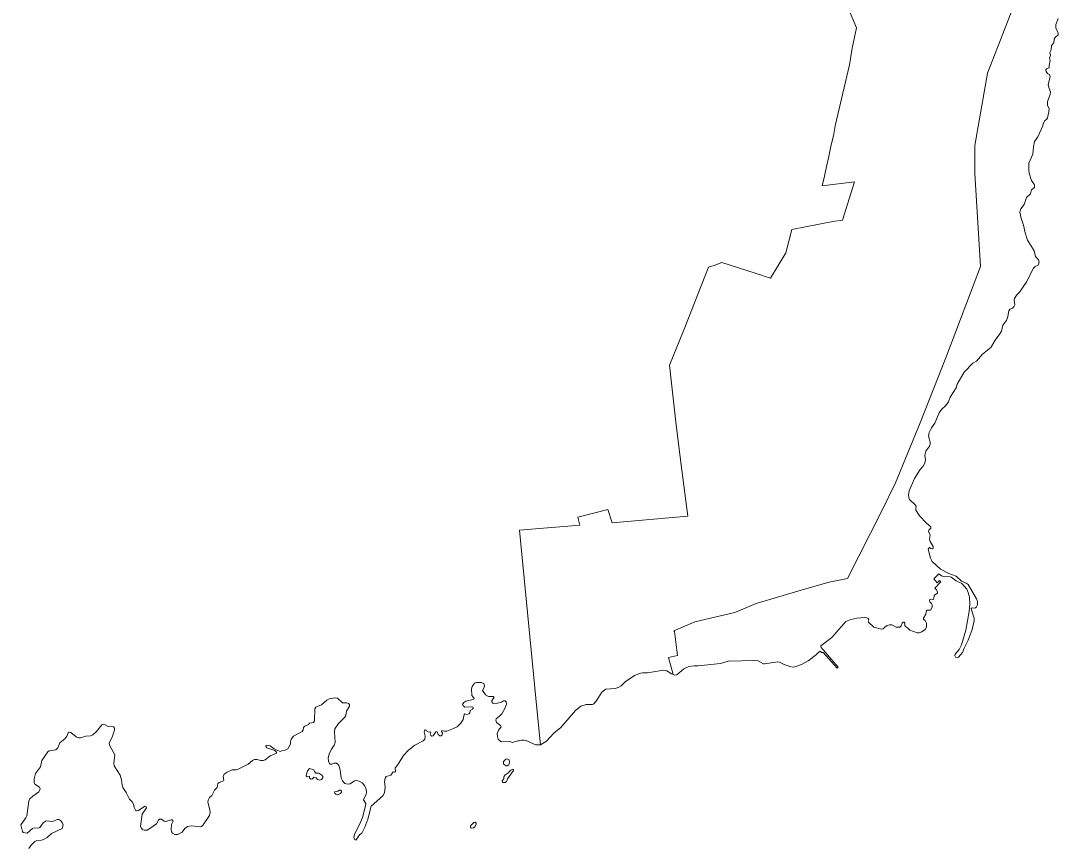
# Model space of a CAD drawing. Extents: x 369010 to 739155, y 6377141 to 6616555.
# Drawn here: x 509728 to 516444, y 6458120 to 6463470 of the extents above; entities that cross this region are included whole.
import ezdxf

# ---------------------------------------------------------------- set-up
doc = ezdxf.new("R2010")
doc.units = 0
doc.header["$LTSCALE"] = 40
doc.layers.add('1', color=7, linetype='Continuous', lineweight=13)

msp = doc.modelspace()

# ---------------------------------------------------------------- linework, layer by layer
at = {"layer": '1'}
for points in [[(513317.78, 6459004.56), (513354.35, 6459033.52), (513387.78, 6459044.12), (513429.66, 6459042.63), (513438.59, 6459048.25), (513456.63, 6459072.25), (513490.23, 6459124.22), (513515.06, 6459142.76), (513575.96, 6459147.56), (513595.66, 6459153.68), (513613.37, 6459164.6), (513640.51, 6459190.59), (513699.92, 6459230.47), (513738.65, 6459246.36), (513755.2, 6459249.34), (513784.33, 6459248.18), (513888.93, 6459266.22), (513909.29, 6459262.09), (513939.41, 6459242.23), (513950.33, 6459237.43), (513921.53, 6459348.15), (513980.12, 6459359.9), (513959.1, 6459515.47), (513954.97, 6459519.94), (514091.51, 6459579.36), (514349.69, 6459638.61), (514489.05, 6459698.02), (514800.69, 6459790.04), (514960.9, 6459834.56), (515079.57, 6459858.4), (515298.03, 6460287.88), (515390.05, 6460477.88), (515550.26, 6460866.65), (515721.89, 6461303.91), (515941.34, 6461879.86), (515902.78, 6462480.81), (515902.78, 6462661.87), (515985.87, 6463130.91), (516213.6, 6463719.6)], [(516213.6, 6463719.6), (515985.87, 6463130.91), (515902.78, 6462661.87), (515902.78, 6462480.81), (515941.34, 6461879.86), (515721.89, 6461303.91), (515550.26, 6460866.65), (515390.05, 6460477.88), (515298.03, 6460287.88), (515079.57, 6459858.4), (514960.9, 6459834.56), (514800.69, 6459790.04), (514489.05, 6459698.02), (514349.69, 6459638.61), (514091.51, 6459579.36), (513954.97, 6459519.94), (513959.1, 6459515.47), (513980.12, 6459359.9), (513921.53, 6459348.15), (513950.33, 6459237.43)], [(512806.86, 6458927.6), (512834.34, 6458907.41), (512838.48, 6458897.98), (512820.27, 6458876.46), (512812.82, 6458856.93), (512813.15, 6458836.91), (512819.28, 6458819.2), (512828.55, 6458809.1), (512839.47, 6458802.65), (512894.09, 6458804.47), (512910.47, 6458796.69), (512944.73, 6458808.27), (512953.5, 6458807.94), (512968.89, 6458813.24), (512986.27, 6458813.24), (513000.17, 6458810.59), (513059.75, 6458783.12), (513092.03, 6458783.45), (513068.86, 6459017.14), (512956.65, 6460171.2), (513346.74, 6460204.13), (513333, 6460255.44), (513528.63, 6460305.42), (513557.26, 6460220.19), (514045.33, 6460262.23), (514006.27, 6460559.64), (513970.19, 6460852.25), (513926.33, 6461239.53), (514021.33, 6461473.05), (514178.89, 6461874.9), (514215.97, 6461886.32), (514265.62, 6461905.68), (514529.6, 6461820.45), (514539.69, 6461815.81), (514580.57, 6461803.07), (514681.36, 6461968.41), (514719.76, 6462118.19), (514985.06, 6462170.16), (515046.8, 6462179.76), (515125.08, 6462427.35), (514914.56, 6462400.87), (514929.78, 6462463.76), (514944.51, 6462527.15), (514958.58, 6462590.87), (514972.32, 6462656.9), (514989.2, 6462723.77), (514999.96, 6462788.81), (515091.48, 6463183.37), (515109.85, 6463292.11), (515137.82, 6463423.85), (515079.73, 6463561.88)], [(515079.73, 6463561.88), (515137.82, 6463423.85), (515109.85, 6463292.11), (515091.48, 6463183.37), (514999.96, 6462788.81), (514989.2, 6462723.77), (514972.32, 6462656.9), (514958.58, 6462590.87), (514944.51, 6462527.15), (514929.78, 6462463.76), (514914.56, 6462400.87), (515125.08, 6462427.35), (515046.8, 6462179.76), (514985.06, 6462170.16), (514719.76, 6462118.19), (514681.36, 6461968.41), (514580.57, 6461803.07), (514539.69, 6461815.81), (514529.6, 6461820.45), (514265.62, 6461905.68), (514215.97, 6461886.32), (514178.89, 6461874.9), (514021.33, 6461473.05), (513926.33, 6461239.53), (513970.19, 6460852.25), (514006.27, 6460559.64), (514045.33, 6460262.23), (513557.26, 6460220.19), (513528.63, 6460305.42), (513333, 6460255.44), (513346.74, 6460204.13), (512956.65, 6460171.2), (513068.86, 6459017.14), (513092.03, 6458783.45), (513130.59, 6458807.12), (513179.58, 6458858.09), (513223.6, 6458895.33), (513317.78, 6459004.56)], [(516192.58, 6461713.03), (516235.61, 6461775.76), (516284.27, 6461867.45), (516293.54, 6461877.88), (516312.9, 6461888.3), (516321.01, 6461906.51), (516315.72, 6461921.24), (516296.68, 6461943.25), (516287.41, 6461980.65), (516245.21, 6462049.17), (516228.66, 6462096.01), (516217.74, 6462147.15), (516201.19, 6462197.8), (516195.72, 6462231.06), (516202.34, 6462253.07), (516223.53, 6462279.39), (516238.59, 6462325.4), (516263.42, 6462349.07), (516271.19, 6462374.22), (516289.4, 6462389.61), (516288.9, 6462406.66), (516270.04, 6462436.12), (516254.98, 6462482.46), (516252.16, 6462504.14), (516254.15, 6462547.01), (516279.3, 6462606.26), (516282.45, 6462654.59), (516290.89, 6462689.01), (516311.41, 6462717.64), (516344.18, 6462789.97), (516346.17, 6462805.53), (516356.26, 6462824.06), (516366.69, 6462830.19), (516374.47, 6462840.28), (516383.74, 6462881), (516384.9, 6462899.86), (516374.47, 6462922.37), (516374.47, 6462946.37), (516391.85, 6462992.71), (516393.34, 6463010.09), (516381.75, 6463037.56), (516378.28, 6463057.75), (516391.52, 6463106.08), (516387.21, 6463121.97), (516374.8, 6463128.92), (516364.7, 6463140.18), (516362.39, 6463151.26), (516367.85, 6463159.37), (516385.23, 6463164.17), (516384.56, 6463181.05), (516390.36, 6463213.16), (516387.21, 6463229.88), (516392.67, 6463244.61), (516389.86, 6463264.63), (516398.47, 6463280.52), (516399.96, 6463310.31), (516414.36, 6463327.69), (516417.33, 6463349.87), (516423.62, 6463362.12), (516442.82, 6463378), (516443.65, 6463390.09), (516428.92, 6463424.51), (516427.43, 6463445.7), (516443.65, 6463483.26)], [(515870.01, 6459738.9), (515871.67, 6459692.56), (515867.7, 6459646.05), (515845.68, 6459525.07), (515817.22, 6459429.08), (515802.49, 6459399.29), (515775.51, 6459368.67), (515773.19, 6459358.24), (515778.49, 6459350.13), (515789.08, 6459346.66), (515797.85, 6459349.8), (515824.66, 6459380.42), (515834.59, 6459408.23), (515860.58, 6459459.7), (515886.89, 6459528.05), (515898.81, 6459584.98), (515899.31, 6459603.52), (515881.43, 6459655.32), (515880.6, 6459665.42), (515887.23, 6459669.72), (515899.64, 6459667.4), (515907.75, 6459669.72), (515915.53, 6459676.34), (515920.16, 6459688.59), (515920.16, 6459710.27), (515914.7, 6459728.14), (515859.75, 6459820.16), (515847.01, 6459829.43), (515816.39, 6459842.67), (515783.62, 6459875.11), (515736.45, 6459890.67), (515682.33, 6459919.96), (515627.38, 6459968.79), (515616.96, 6459989.97), (515602.56, 6460048.06), (515605.7, 6460056.17), (515610.67, 6460058.82), (515619.27, 6460053.03), (515628.54, 6460051.87), (515635, 6460056.17), (515635, 6460065.44), (515614.97, 6460098.71), (515610.67, 6460114.27), (515614.14, 6460140.58), (515604.05, 6460163.75), (515604.88, 6460171.86), (515619.61, 6460184.27), (515618.78, 6460192.71), (515589.81, 6460217.04), (515544.96, 6460264.38), (515522.29, 6460301.78), (515520.8, 6460312.7), (515523.45, 6460325.45), (515518.48, 6460335.88), (515481.24, 6460371.13), (515476.28, 6460383.38), (515474.79, 6460401.25), (515478.26, 6460426.08), (515513.85, 6460506.51), (515549.43, 6460564.11), (515570.29, 6460586.12), (515580.71, 6460605.15), (515583.86, 6460627.99), (515580.38, 6460654.64), (515581.87, 6460667.05), (515586.5, 6460682.44), (515610.5, 6460716.53), (515614.81, 6460728.95), (515614.81, 6460742.52), (515604.71, 6460781.08), (515608.52, 6460803.92), (515622.92, 6460834.87), (515645.26, 6460865.49), (515672.4, 6460932.02), (515687.13, 6460953.7), (515715.76, 6460979.52), (515733.97, 6461003.52), (515745.06, 6461032.98), (515783.45, 6461094.05), (515789.91, 6461117.39), (515835.59, 6461195.83), (515891.36, 6461252.77), (515913.71, 6461267), (515953.26, 6461311.85), (516006.55, 6461353.73), (516036.34, 6461402.05), (516066.47, 6461443.1), (516075.9, 6461460.81), (516085.17, 6461498.71), (516108.34, 6461529.32), (516116.45, 6461554.48), (516123.07, 6461592.71), (516130.35, 6461602.48), (516147.07, 6461608.93), (516156.33, 6461617.54), (516162.46, 6461630.28), (516158.98, 6461660.07), (516161.3, 6461671.66), (516174.54, 6461695.33), (516192.58, 6461713.03)], [(513950.33, 6459237.43), (513960.1, 6459233.12), (513974, 6459236.43), (514020.01, 6459274.99), (514051.62, 6459289.23), (514086.54, 6459294.86), (514111.86, 6459293.7), (514258.33, 6459309.59), (514307.32, 6459323.49), (514481.27, 6459329.11), (514501.63, 6459326.14), (514535.89, 6459307.27), (514545.15, 6459306.94), (514626.25, 6459320.34), (514638.66, 6459318.03), (514665.31, 6459303.79), (514706.35, 6459289.89), (514724.56, 6459286.25), (514738.46, 6459287.41), (514781.33, 6459302.63), (514825.52, 6459327.29), (514878.48, 6459367.51), (514882.28, 6459374.46), (514902.48, 6459389.69), (514912.08, 6459381.08), (514921.34, 6459380.75), (515012.37, 6459279.79), (515019.98, 6459285.26), (514908.27, 6459412.03), (514907.94, 6459423.29), (514978.61, 6459476.74), (515069.47, 6459581.18), (515100.92, 6459592.76), (515138.82, 6459601.53), (515186.81, 6459607.49), (515203.86, 6459605.51), (515213.46, 6459600.54), (515217.26, 6459594.58), (515213.13, 6459585.31), (515215.78, 6459577.21), (515249.04, 6459543.94), (515300.51, 6459531.2), (515310.94, 6459533.18), (515320.54, 6459545.1), (515336.1, 6459556.02), (515351.16, 6459559.83), (515365.39, 6459558.34), (515394.52, 6459544.44), (515417.36, 6459543.61), (515427.79, 6459552.88), (515433.08, 6459569.43), (515438.87, 6459575.72), (515445.99, 6459576.05), (515450.96, 6459569.1), (515449.8, 6459555.52), (515454.1, 6459548.24), (515467.51, 6459540.13), (515481.91, 6459525.4), (515531.06, 6459507.69), (515542.98, 6459508.02), (515561.51, 6459514.15), (515582.53, 6459530.04), (515589.81, 6459545.1), (515590.15, 6459569.92), (515582.53, 6459588.13), (515572.44, 6459596.9), (515572.44, 6459603.52), (515585.51, 6459629.01), (515590.15, 6459649.53), (515595.61, 6459654.99), (515616.46, 6459654.99), (515626.56, 6459674.02), (515628.05, 6459688.26), (515623.91, 6459697.53), (515613.48, 6459707.62), (515609.84, 6459717.72), (515612.99, 6459722.35), (515619.94, 6459724.67), (515635.49, 6459723.01), (515639.3, 6459731.95), (515640.29, 6459746.68), (515645.09, 6459753.96), (515661.48, 6459764.56), (515661.48, 6459773.82), (515653.86, 6459788.39), (515643.77, 6459797.33), (515682.83, 6459837.54), (515675.55, 6459846.15), (515659.16, 6459831.09), (515638.8, 6459857.4), (515670.91, 6459890.17), (515687.13, 6459877.1), (515706, 6459870.81), (515735.79, 6459872.46), (515750.52, 6459868.16), (515782.63, 6459844.99), (515819.04, 6459826.45), (515851.81, 6459791.2), (515861.57, 6459769.52), (515870.01, 6459738.9)], [(511885.01, 6458182.01), (511889.97, 6458166.61), (511900.07, 6458167.77), (511921.25, 6458200.54), (511934.82, 6458211.47), (511955.18, 6458249.86), (511973.88, 6458300.34), (511995.4, 6458385.41), (512071.03, 6458453.1), (512082.29, 6458471.31), (512086.59, 6458507.72), (512082.78, 6458542.81), (512086.59, 6458566.47), (512093.21, 6458578.22), (512123, 6458587.16), (512138.06, 6458607.52), (512147.5, 6458606.36), (512154.61, 6458610.17), (512151.63, 6458634.66), (512166.7, 6458650.88), (512206.25, 6458714.1), (512237.03, 6458748.03), (512278.58, 6458780.8), (512333.19, 6458808.27), (512343.62, 6458819.2), (512345.11, 6458837.57), (512340.31, 6458863.72), (512340.64, 6458873.81), (512345.61, 6458878.61), (512355.04, 6458878.28), (512359.51, 6458869.68), (512370.43, 6458864.71), (512379.37, 6458866.7), (512382.51, 6458859.91), (512379.04, 6458851.14), (512382.84, 6458843.69), (512389.63, 6458839.22), (512397.08, 6458839.88), (512414.45, 6458867.36), (512422.4, 6458865.87), (512430.67, 6458850.15), (512440.44, 6458841.37), (512449.05, 6458840.71), (512455.83, 6458847.5), (512457.32, 6458857.59), (512451.03, 6458869.34), (512454.67, 6458875.3), (512470.23, 6458870.83), (512485.95, 6458871.17), (512529.98, 6458887.38), (512552.65, 6458899.8), (512577.48, 6458923.46), (512591.38, 6458947.3), (512597.5, 6458978.91), (512602.3, 6458983.05), (512613.23, 6458978.91), (512630.93, 6458982.71), (512635.07, 6458989.83), (512636.89, 6459005.55), (512651.62, 6459013.17), (512656.92, 6459020.28), (512655.76, 6459025.25), (512645.33, 6459028.89), (512601.97, 6459025.91), (512590.72, 6459035.68), (512588.4, 6459043.62), (512596.01, 6459057.19), (512609.42, 6459065.47), (512654.6, 6459075.23), (512661.88, 6459080.86), (512659.9, 6459087.64), (512646.82, 6459102.04), (512645.99, 6459144.25), (512649.47, 6459160.8), (512665.52, 6459181.82), (512678.76, 6459186.78), (512711.2, 6459186.45), (512725.44, 6459180), (512730.4, 6459164.11), (512726.26, 6459149.05), (512717.49, 6459134.81), (512735.7, 6459106.84), (512755.89, 6459096.42), (512786.01, 6459094.93), (512791.31, 6459089.3), (512777.07, 6459070.1), (512776.25, 6459060.17), (512783.03, 6459051.23), (512796.27, 6459048.25), (512839.14, 6459058.35), (512852.38, 6459068.11), (512863.3, 6459067.78), (512869.59, 6459061.33), (512871.25, 6459045.61), (512858.34, 6459012.34), (512841.79, 6458983.38), (512827.88, 6458967.65), (512805.21, 6458951.77), (512802.56, 6458941.17), (512806.86, 6458927.6)], [(510938.32, 6458411.39), (510940.97, 6458423.48), (510948.92, 6458440.69), (510963.98, 6458455.09), (510982.85, 6458489.35), (510998.57, 6458506.23), (511004.69, 6458531.88), (511011.81, 6458539), (511039.61, 6458548.43), (511043.42, 6458554.56), (511037.79, 6458577.4), (511043.75, 6458593.28), (511064.11, 6458606.36), (511095.72, 6458620.76), (511122.86, 6458620.76), (511135.61, 6458625.23), (511199.32, 6458656.84), (511228.62, 6458681), (511240.7, 6458686.63), (511255.43, 6458688.61), (511281.41, 6458680.67), (511297.96, 6458681), (511311.04, 6458685.97), (511343.48, 6458710.3), (511383.03, 6458728.83), (511383.7, 6458735.62), (511372.44, 6458745.05), (511320.14, 6458762.26), (511314.18, 6458774.35), (511317.16, 6458780.8), (511341.66, 6458776.66), (511367.64, 6458755.64), (511407.53, 6458740.09), (511417.96, 6458744.72), (511435, 6458746.21), (511456.85, 6458755.97), (511474.06, 6458786.43), (511474.06, 6458802.32), (511479.03, 6458819.53), (511494.09, 6458839.55), (511548.7, 6458868.85), (511556.65, 6458879.11), (511557.64, 6458894.17), (511566.74, 6458904.27), (511589.75, 6458913.7), (511597.2, 6458921.97), (511622.85, 6458927.27), (511629.3, 6458938.19), (511632.61, 6459014.99), (511638.24, 6459026.24), (511675.48, 6459040.64), (511709.08, 6459071.92), (511725.3, 6459080.53), (511763.2, 6459087.64), (511778.75, 6459084.33), (511810.7, 6459055.37), (511839.33, 6459054.21), (511849.92, 6459051.07), (511856.71, 6459044.45), (511855.88, 6459032.37), (511835.52, 6458999.6), (511832.21, 6458972.78), (511825.76, 6458961.86), (511784.05, 6458920.82), (511761.05, 6458885.07), (511758.4, 6458867.36), (511764.02, 6458798.18), (511756.41, 6458779.31), (511738.87, 6458755.15), (511723.81, 6458721.22), (511718.51, 6458698.38), (511719.17, 6458675.7), (511725.63, 6458662.13), (511731.59, 6458658), (511742.18, 6458657.33), (511755.75, 6458662.96), (511771.97, 6458662.96), (511779.91, 6458658.33), (511785.87, 6458649.06), (511794.97, 6458620.43), (511801.26, 6458567.3), (511810.7, 6458549.26), (511826.58, 6458532.71), (511846.11, 6458528.08), (511859.35, 6458531.05), (511887.82, 6458549.26), (511901.06, 6458551.41), (511919.1, 6458546.61), (511938.8, 6458536.35), (511953.03, 6458520.13), (511963.62, 6458496.13), (511965.44, 6458475.78), (511963.13, 6458463.03), (511946.24, 6458426.12), (511960.64, 6458401.96), (511959.48, 6458387.73), (511939.13, 6458312.75), (511922.91, 6458270.22), (511887.49, 6458204.18), (511885.01, 6458182.01)], [(509891.68, 6458289.75), (509873.31, 6458277.67), (509852.29, 6458247.22), (509843.52, 6458243.08), (509814.22, 6458244.24), (509803.3, 6458240.43), (509769.37, 6458210.31), (509744.21, 6458214.45), (509738.92, 6458220.9), (509727.99, 6458265.59), (509761.09, 6458309.78), (509766.72, 6458322.19), (509780.62, 6458417.85), (509787.41, 6458432.91), (509807.1, 6458450.95), (509844.67, 6458477.6), (509854.44, 6458497.62), (509849.97, 6458508.55), (509818.69, 6458528.9), (509814.88, 6458539.33), (509814.55, 6458562), (509823.99, 6458597.75), (509854.77, 6458639.62), (509865.03, 6458681), (509903.76, 6458737.93), (509910.88, 6458743.56), (509955.4, 6458751.01), (509968.97, 6458763.42), (509981.38, 6458795.86), (510012.66, 6458822.18), (510026.07, 6458839.55), (510034.84, 6458859.91), (510041.96, 6458864.38), (510052.05, 6458862.56), (510085.98, 6458834.26), (510102.2, 6458828.3), (510115.77, 6458828.3), (510149.7, 6458838.4), (510178.66, 6458841.71), (510194.05, 6458848.16), (510217.39, 6458868.85), (510252.81, 6458913.04), (510265.55, 6458916.35), (510293.52, 6458901.29), (510327.78, 6458897.98), (510334.07, 6458890.69), (510334.07, 6458876.46), (510319.34, 6458831.61), (510300.97, 6458796.19), (510302.46, 6458781.13), (510337.05, 6458718.74), (510330.76, 6458664.12), (510333.74, 6458647.4), (510371.31, 6458586.5), (510380.41, 6458555.55), (510383.72, 6458521.79), (510389.02, 6458506.23), (510411.36, 6458473.46), (510432.05, 6458430.59), (510448.76, 6458414.04), (510458.53, 6458399.31), (510462.67, 6458377.14), (510470.28, 6458360.59), (510476.57, 6458355.62), (510490.14, 6458357.94), (510532.01, 6458386.07), (510539.79, 6458381.6), (510541.28, 6458375.32), (510514.63, 6458334.6), (510502.39, 6458256.98), (510506.52, 6458245.39), (510515.96, 6458235.46), (510527.21, 6458230.66), (510546.08, 6458231), (510563.29, 6458240.1), (510606.32, 6458271.21), (510618.74, 6458295.05), (510627.01, 6458301.5), (510638.6, 6458301.83), (510656.31, 6458288.26), (510666.9, 6458285.61), (510702.32, 6458297.69), (510709.1, 6458296.54), (510714.4, 6458288.59), (510702.98, 6458267.57), (510700.83, 6458235.96), (510704.14, 6458218.58), (510709.76, 6458211.14), (510725.65, 6458202.69), (510745.18, 6458202.36), (510772.32, 6458217.09), (510790.03, 6458240.43), (510808.4, 6458254.33), (510830.25, 6458257.81), (510893.14, 6458251.35), (510903.73, 6458258.8), (510950.08, 6458325.17), (510953.88, 6458344.37), (510951.9, 6458362.07), (510938.32, 6458411.39)], [(509781.12, 6458112.33), (509794.2, 6458131.2), (509819.85, 6458157.18), (509831.93, 6458163.14), (509862.71, 6458165.79), (509878.6, 6458171.41), (509899.29, 6458182.83), (509927.92, 6458207.99), (509995.28, 6458241.92), (510003.56, 6458265.59), (509997.1, 6458280.65), (509988.17, 6458290.91), (509974.93, 6458299.18), (509962.84, 6458299.85), (509934.71, 6458287.1), (509891.68, 6458289.75)]]:
    msp.add_lwpolyline(points, dxfattribs=at)
for points in [[(512874.89, 6458691.92), (512867.44, 6458690.1), (512851.88, 6458675.04), (512852.71, 6458659.98), (512868.93, 6458646.41), (512877.53, 6458646.41), (512886.97, 6458653.2), (512891.44, 6458669.75), (512888.46, 6458685.14)], [(511648.5, 6458557.04), (511662.07, 6458554.56), (511673.66, 6458557.04), (511684.25, 6458568.46), (511683.92, 6458577.4), (511676.64, 6458586.5), (511658.27, 6458599.24), (511638.74, 6458599.24), (511628.48, 6458609.83), (511626.16, 6458621.59), (511598.02, 6458629.03), (511584.45, 6458614.8), (511575.02, 6458586.5), (511576.18, 6458581.2), (511582.96, 6458576.24), (511598.02, 6458579.38), (511597.2, 6458566.47), (511607.46, 6458559.36), (511615.73, 6458563.16), (511624.67, 6458572.93), (511639.4, 6458569.62)], [(512913.12, 6458625.23), (512900.04, 6458618.61), (512881.84, 6458599.74), (512860.49, 6458586.83), (512855.85, 6458576.4), (512855.85, 6458562), (512843.11, 6458548.93), (512846.92, 6458539), (512863.8, 6458538.34), (512872.57, 6458545.12), (512877.7, 6458562), (512917.75, 6458616.29), (512916.92, 6458622.25)], [(511790.5, 6458489.35), (511780.41, 6458482.56), (511758.56, 6458478.76), (511760.05, 6458469.32), (511767.17, 6458463.03), (511781.24, 6458459.89), (511797.79, 6458467.5), (511804.9, 6458478.09), (511801.92, 6458489.02)], [(512670.16, 6458281.14), (512660.39, 6458279.16), (512639.54, 6458257.81), (512640.04, 6458247.55), (512645.99, 6458243.41), (512657.75, 6458244.24), (512667.51, 6458251.35), (512675.45, 6458266.08), (512674.96, 6458275.52)]]:
    msp.add_lwpolyline(points, close=True, dxfattribs=at)

doc.saveas('drawing.dxf')
